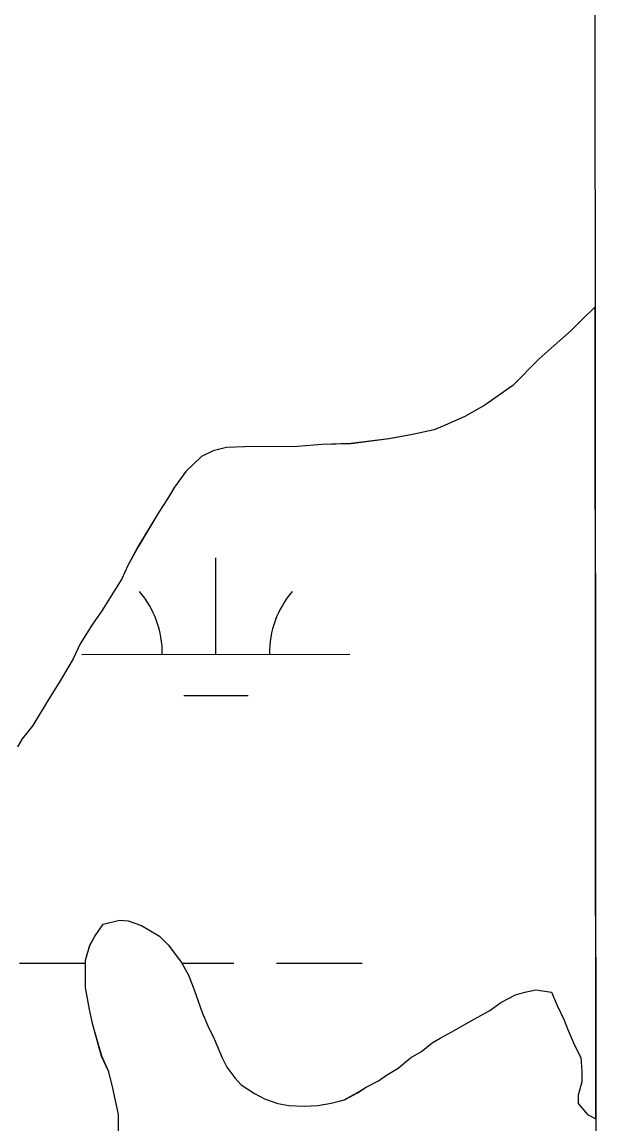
# Model space of a CAD drawing. Extents: x 3279314 to 3317160, y 734079 to 759431.
# Drawn here: x 3314720.7 to 3314940.9, y 745823.1 to 746234.9 of the extents above; entities that cross this region are included whole.
import ezdxf

# ---------------------------------------------------------------- set-up
doc = ezdxf.new("R2010")
doc.units = 0
for name, color, linetype in [('V-GRID-FRAM', 7, 'Continuous'), ('V-SITE-VEGE', 7, 'Continuous'), ('V-TOPO-SHOR', 7, 'Continuous'), ('V-WETL-SWMP', 7, 'Continuous')]:
    doc.layers.add(name, color=color, linetype=linetype)

msp = doc.modelspace()

# ---------------------------------------------------------------- linework, layer by layer
at = {"layer": 'V-GRID-FRAM'}
msp.add_lwpolyline([(3283455.67, 757641.37), (3314923.72, 757657.39), (3314940.91, 739471.92), (3283456.99, 739455.89), (3283455.67, 757641.37)], dxfattribs=at)
at = {"layer": 'V-SITE-VEGE'}
for p, q in [((3314934.62, 746128.4), (3314929.18, 746123.15)), ((3314934.9, 745824.97), (3314934.62, 746128.4)), ((3314929.18, 746123.15), (3314925.7, 746119.62)), ((3314925.7, 746119.62), (3314919.32, 746114.04)), ((3314919.32, 746114.04), (3314913.8, 746109.03)), ((3314913.8, 746109.03), (3314903.95, 746099.04)), ((3314903.95, 746099.04), (3314893.49, 746091.67)), ((3314893.49, 746091.67), (3314885.93, 746087.53)), ((3314877.49, 746083.68), (3314874.58, 746082.49)), ((3314885.93, 746087.53), (3314877.49, 746083.68)), ((3314866.42, 746080.69), (3314857.68, 746079.17)), ((3314874.58, 746082.49), (3314866.42, 746080.69)), ((3314796.99, 746075.83), (3314792.03, 746074.63)), ((3314803.7, 746076.17), (3314796.99, 746075.83)), ((3314823.55, 746076.3), (3314803.7, 746076.17)), ((3314832.59, 746076.95), (3314823.55, 746076.3)), ((3314843.39, 746077.31), (3314832.59, 746076.95)), ((3314857.68, 746079.17), (3314843.39, 746077.31)), ((3314787.67, 746072.55), (3314781.87, 746066.97)), ((3314792.03, 746074.63), (3314787.67, 746072.55)), ((3314781.87, 746066.97), (3314777.53, 746061.1)), ((3314777.53, 746061.1), (3314774.94, 746056.7)), ((3314774.94, 746056.7), (3314771.76, 746051.72)), ((3314771.76, 746051.72), (3314763.97, 746038.82)), ((3314763.97, 746038.82), (3314760.22, 746031.79)), ((3314760.22, 746031.79), (3314757.92, 746026.81)), ((3314757.92, 746026.81), (3314750.42, 746014.79)), ((3314750.42, 746014.79), (3314746.95, 746009.81)), ((3314746.95, 746009.81), (3314742.33, 746002.48)), ((3314742.33, 746002.48), (3314739.74, 745996.91)), ((3314739.74, 745996.91), (3314734.55, 745988.12)), ((3314734.55, 745988.12), (3314730.5, 745981.67)), ((3314730.5, 745981.67), (3314724.73, 745972)), ((3314724.73, 745972), (3314720.68, 745967.01)), ((3314720.68, 745967.01), (3314718.95, 745964.08)), ((3314750.93, 745897.75), (3314757.05, 745899.25)), ((3314757.05, 745899.25), (3314760.27, 745898.98)), ((3314760.27, 745898.98), (3314765.24, 745897.26)), ((3314747.75, 745893.06), (3314750.93, 745897.75)), ((3314765.24, 745897.26), (3314771.98, 745893.22)), ((3314746.02, 745889.83), (3314747.75, 745893.06)), ((3314771.98, 745893.22), (3314775.21, 745890.04)), ((3314775.21, 745890.04), (3314780.22, 745883.36)), ((3314744.31, 745884.28), (3314746.02, 745889.83)), ((3314744.38, 745874.06), (3314744.31, 745884.28)), ((3314780.22, 745883.36), (3314782.88, 745878.41)), ((3314782.88, 745878.41), (3314784.96, 745873.17)), ((3314745.9, 745865.9), (3314744.38, 745874.06)), ((3314784.96, 745873.17), (3314787.94, 745864.73)), ((3314899.41, 745868.42), (3314904.94, 745871.38)), ((3314904.94, 745871.38), (3314908.44, 745872.28)), ((3314908.44, 745872.28), (3314912.52, 745873.18)), ((3314912.52, 745873.18), (3314918.36, 745872.34)), ((3314918.36, 745872.34), (3314920.44, 745867.4)), ((3314747.11, 745860.07), (3314745.9, 745865.9)), ((3314887.21, 745861.04), (3314895.35, 745865.47)), ((3314895.35, 745865.47), (3314899.41, 745868.42)), ((3314920.44, 745867.4), (3314923.1, 745861.87)), ((3314787.94, 745864.73), (3314790.01, 745859.78)), ((3314923.1, 745861.87), (3314924.29, 745858.66)), ((3314750.4, 745848.42), (3314747.11, 745860.07)), ((3314790.01, 745859.78), (3314792.39, 745854.84)), ((3314876.74, 745855.13), (3314882.26, 745858.08)), ((3314882.26, 745858.08), (3314887.21, 745861.04)), ((3314924.29, 745858.66), (3314926.96, 745852.55)), ((3314792.39, 745854.84), (3314795.35, 745847.85)), ((3314869.77, 745850.12), (3314873.83, 745853.35)), ((3314873.83, 745853.35), (3314876.74, 745855.13)), ((3314865.7, 745847.75), (3314869.77, 745850.12)), ((3314926.96, 745852.55), (3314929.33, 745847.9)), ((3314753.06, 745842.6), (3314750.4, 745848.42)), ((3314795.35, 745847.85), (3314797.13, 745844.36)), ((3314861.05, 745843.93), (3314865.7, 745847.75)), ((3314929.33, 745847.9), (3314929.66, 745842.65)), ((3314754.56, 745836.48), (3314753.06, 745842.6)), ((3314797.13, 745844.36), (3314800.07, 745840.3)), ((3314853.79, 745839.21), (3314856.7, 745841.27)), ((3314856.7, 745841.27), (3314861.05, 745843.93)), ((3314929.66, 745842.65), (3314929.68, 745838.85)), ((3314800.07, 745840.3), (3314802.43, 745837.68)), ((3314802.43, 745837.68), (3314807.41, 745834.51)), ((3314845.94, 745834.77), (3314849.14, 745836.84)), ((3314849.14, 745836.84), (3314853.79, 745839.21)), ((3314929.68, 745838.85), (3314928.26, 745833.88)), ((3314756.68, 745826.57), (3314754.56, 745836.48)), ((3314807.41, 745834.51), (3314811.22, 745832.49)), ((3314811.22, 745832.49), (3314816.19, 745830.77)), ((3314841, 745832.11), (3314845.94, 745834.77)), ((3314928.26, 745833.88), (3314928.28, 745830.67)), ((3314816.19, 745830.77), (3314820.29, 745829.93)), ((3314820.29, 745829.93), (3314826.13, 745829.67)), ((3314826.13, 745829.67), (3314831.08, 745830)), ((3314831.08, 745830), (3314836.04, 745830.91)), ((3314836.04, 745830.91), (3314841, 745832.11)), ((3314928.28, 745830.67), (3314931.81, 745826.61)), ((3314756.81, 745807.6), (3314756.68, 745826.57)), ((3314931.81, 745826.61), (3314934.9, 745824.97))]:
    msp.add_line(p, q, dxfattribs=at)
at = {"layer": 'V-TOPO-SHOR'}
for p, q in [((3314934.62, 746128.41), (3314929.17, 746123.15)), ((3314934.62, 746128.41), (3314929.17, 746123.15)), ((3314929.17, 746123.15), (3314925.69, 746119.63)), ((3314929.17, 746123.15), (3314925.69, 746119.63)), ((3314925.69, 746119.63), (3314919.31, 746114.04)), ((3314925.69, 746119.63), (3314919.31, 746114.04)), ((3314919.31, 746114.04), (3314913.8, 746109.04)), ((3314919.31, 746114.04), (3314913.8, 746109.04)), ((3314913.8, 746109.04), (3314903.94, 746099.04)), ((3314913.8, 746109.04), (3314903.94, 746099.04)), ((3314903.94, 746099.04), (3314893.49, 746091.67)), ((3314903.94, 746099.04), (3314893.49, 746091.67)), ((3314893.49, 746091.67), (3314885.93, 746087.53)), ((3314893.49, 746091.67), (3314885.93, 746087.53)), ((3314877.49, 746083.68), (3314874.58, 746082.49)), ((3314877.49, 746083.68), (3314874.58, 746082.49)), ((3314885.93, 746087.53), (3314877.49, 746083.68)), ((3314885.93, 746087.53), (3314877.49, 746083.68)), ((3314866.42, 746080.69), (3314857.67, 746079.17)), ((3314866.42, 746080.69), (3314857.67, 746079.17)), ((3314874.58, 746082.49), (3314866.42, 746080.69)), ((3314874.58, 746082.49), (3314866.42, 746080.69)), ((3314796.98, 746075.83), (3314792.03, 746074.63)), ((3314796.98, 746075.83), (3314792.03, 746074.63)), ((3314803.69, 746076.17), (3314796.98, 746075.83)), ((3314803.69, 746076.17), (3314796.98, 746075.83)), ((3314823.54, 746076.3), (3314803.69, 746076.17)), ((3314823.54, 746076.3), (3314803.69, 746076.17)), ((3314832.59, 746076.95), (3314823.54, 746076.3)), ((3314832.59, 746076.95), (3314823.54, 746076.3)), ((3314843.38, 746077.32), (3314832.59, 746076.95)), ((3314843.38, 746077.32), (3314832.59, 746076.95)), ((3314857.67, 746079.17), (3314843.38, 746077.32)), ((3314857.67, 746079.17), (3314843.38, 746077.32)), ((3314787.66, 746072.55), (3314781.87, 746066.97)), ((3314787.66, 746072.55), (3314781.87, 746066.97)), ((3314792.03, 746074.63), (3314787.66, 746072.55)), ((3314792.03, 746074.63), (3314787.66, 746072.55)), ((3314781.87, 746066.97), (3314777.53, 746061.1)), ((3314781.87, 746066.97), (3314777.53, 746061.1)), ((3314777.53, 746061.1), (3314774.93, 746056.7)), ((3314777.53, 746061.1), (3314774.93, 746056.7)), ((3314774.93, 746056.7), (3314771.75, 746051.72)), ((3314774.93, 746056.7), (3314771.75, 746051.72)), ((3314771.75, 746051.72), (3314763.96, 746038.82)), ((3314771.75, 746051.72), (3314763.96, 746038.82)), ((3314763.96, 746038.82), (3314760.22, 746031.79)), ((3314763.96, 746038.82), (3314760.22, 746031.79)), ((3314760.22, 746031.79), (3314757.92, 746026.81)), ((3314760.22, 746031.79), (3314757.92, 746026.81)), ((3314757.92, 746026.81), (3314750.41, 746014.79)), ((3314757.92, 746026.81), (3314750.41, 746014.79)), ((3314750.41, 746014.79), (3314746.94, 746009.81)), ((3314750.41, 746014.79), (3314746.94, 746009.81)), ((3314746.94, 746009.81), (3314742.32, 746002.48)), ((3314746.94, 746009.81), (3314742.32, 746002.48)), ((3314742.32, 746002.48), (3314739.73, 745996.91)), ((3314742.32, 746002.48), (3314739.73, 745996.91)), ((3314739.73, 745996.91), (3314734.54, 745988.12)), ((3314739.73, 745996.91), (3314734.54, 745988.12)), ((3314734.54, 745988.12), (3314730.5, 745981.67)), ((3314734.54, 745988.12), (3314730.5, 745981.67)), ((3314730.5, 745981.67), (3314724.73, 745972)), ((3314730.5, 745981.67), (3314724.73, 745972)), ((3314724.73, 745972), (3314720.68, 745967.01)), ((3314724.73, 745972), (3314720.68, 745967.01))]:
    msp.add_line(p, q, dxfattribs=at)
at = {"layer": 'V-WETL-SWMP'}
for p, q in [((3314934.62, 746128.41), (3314929.17, 746123.15)), ((3314934.62, 746128.41), (3314929.17, 746123.15)), ((3314934.9, 745824.97), (3314934.62, 746128.41)), ((3314934.9, 745824.97), (3314934.62, 746128.41)), ((3314929.17, 746123.15), (3314925.69, 746119.63)), ((3314929.17, 746123.15), (3314925.69, 746119.63)), ((3314925.69, 746119.63), (3314919.31, 746114.04)), ((3314925.69, 746119.63), (3314919.31, 746114.04)), ((3314919.31, 746114.04), (3314913.8, 746109.04)), ((3314919.31, 746114.04), (3314913.8, 746109.04)), ((3314913.8, 746109.04), (3314903.94, 746099.04)), ((3314913.8, 746109.04), (3314903.94, 746099.04)), ((3314903.94, 746099.04), (3314893.49, 746091.67)), ((3314903.94, 746099.04), (3314893.49, 746091.67)), ((3314893.49, 746091.67), (3314885.93, 746087.53)), ((3314893.49, 746091.67), (3314885.93, 746087.53)), ((3314877.49, 746083.68), (3314874.58, 746082.49)), ((3314877.49, 746083.68), (3314874.58, 746082.49)), ((3314885.93, 746087.53), (3314877.49, 746083.68)), ((3314885.93, 746087.53), (3314877.49, 746083.68)), ((3314866.42, 746080.69), (3314857.67, 746079.17)), ((3314866.42, 746080.69), (3314857.67, 746079.17)), ((3314874.58, 746082.49), (3314866.42, 746080.69)), ((3314874.58, 746082.49), (3314866.42, 746080.69)), ((3314796.98, 746075.83), (3314792.03, 746074.63)), ((3314796.98, 746075.83), (3314792.03, 746074.63)), ((3314803.69, 746076.17), (3314796.98, 746075.83)), ((3314803.69, 746076.17), (3314796.98, 746075.83)), ((3314823.54, 746076.3), (3314803.69, 746076.17)), ((3314823.54, 746076.3), (3314803.69, 746076.17)), ((3314832.59, 746076.95), (3314823.54, 746076.3)), ((3314832.59, 746076.95), (3314823.54, 746076.3)), ((3314843.38, 746077.32), (3314832.59, 746076.95)), ((3314843.38, 746077.32), (3314832.59, 746076.95)), ((3314857.67, 746079.17), (3314843.38, 746077.32)), ((3314857.67, 746079.17), (3314843.38, 746077.32)), ((3314787.66, 746072.55), (3314781.87, 746066.97)), ((3314787.66, 746072.55), (3314781.87, 746066.97)), ((3314792.03, 746074.63), (3314787.66, 746072.55)), ((3314792.03, 746074.63), (3314787.66, 746072.55)), ((3314781.87, 746066.97), (3314777.53, 746061.1)), ((3314781.87, 746066.97), (3314777.53, 746061.1)), ((3314777.53, 746061.1), (3314774.93, 746056.7)), ((3314777.53, 746061.1), (3314774.93, 746056.7)), ((3314774.93, 746056.7), (3314771.75, 746051.72)), ((3314774.93, 746056.7), (3314771.75, 746051.72)), ((3314771.75, 746051.72), (3314763.96, 746038.82)), ((3314771.75, 746051.72), (3314763.96, 746038.82)), ((3314763.96, 746038.82), (3314760.22, 746031.79)), ((3314763.96, 746038.82), (3314760.22, 746031.79)), ((3314793.04, 745998.59), (3314793.02, 746034.59)), ((3314760.22, 746031.79), (3314757.92, 746026.81)), ((3314760.22, 746031.79), (3314757.92, 746026.81)), ((3314757.92, 746026.81), (3314750.41, 746014.79)), ((3314757.92, 746026.81), (3314750.41, 746014.79)), ((3314750.41, 746014.79), (3314746.94, 746009.81)), ((3314750.41, 746014.79), (3314746.94, 746009.81)), ((3314746.94, 746009.81), (3314742.32, 746002.48)), ((3314746.94, 746009.81), (3314742.32, 746002.48)), ((3314742.32, 746002.48), (3314739.73, 745996.91)), ((3314742.32, 746002.48), (3314739.73, 745996.91)), ((3314743.04, 745998.57), (3314843.04, 745998.62)), ((3314739.73, 745996.91), (3314734.54, 745988.12)), ((3314739.73, 745996.91), (3314734.54, 745988.12)), ((3314734.54, 745988.12), (3314730.5, 745981.67)), ((3314734.54, 745988.12), (3314730.5, 745981.67)), ((3314730.5, 745981.67), (3314724.73, 745972)), ((3314730.5, 745981.67), (3314724.73, 745972)), ((3314781.05, 745983.16), (3314805.05, 745983.17)), ((3314724.73, 745972), (3314720.68, 745967.01)), ((3314724.73, 745972), (3314720.68, 745967.01)), ((3314750.93, 745897.75), (3314757.05, 745899.25)), ((3314750.93, 745897.75), (3314757.05, 745899.25)), ((3314757.05, 745899.25), (3314760.26, 745898.98)), ((3314757.05, 745899.25), (3314760.26, 745898.98)), ((3314760.26, 745898.98), (3314765.23, 745897.27)), ((3314760.26, 745898.98), (3314765.23, 745897.27)), ((3314747.75, 745893.06), (3314750.93, 745897.75)), ((3314747.75, 745893.06), (3314750.93, 745897.75)), ((3314765.23, 745897.27), (3314771.97, 745893.23)), ((3314765.23, 745897.27), (3314771.97, 745893.23)), ((3314746.02, 745889.84), (3314747.75, 745893.06)), ((3314746.02, 745889.84), (3314747.75, 745893.06)), ((3314771.97, 745893.23), (3314775.21, 745890.04)), ((3314771.97, 745893.23), (3314775.21, 745890.04)), ((3314775.21, 745890.04), (3314780.22, 745883.36)), ((3314775.21, 745890.04), (3314780.22, 745883.36)), ((3314744.31, 745884.28), (3314746.02, 745889.84)), ((3314744.31, 745884.28), (3314746.02, 745889.84)), ((3314719.69, 745883.12), (3314744.31, 745883.14)), ((3314744.38, 745874.06), (3314744.31, 745884.28)), ((3314744.38, 745874.06), (3314744.31, 745884.28)), ((3314780.22, 745883.36), (3314782.88, 745878.41)), ((3314780.22, 745883.36), (3314782.88, 745878.41)), ((3314780.33, 745883.15), (3314799.69, 745883.16)), ((3314815.69, 745883.17), (3314847.69, 745883.19)), ((3314782.88, 745878.41), (3314784.96, 745873.17)), ((3314782.88, 745878.41), (3314784.96, 745873.17)), ((3314745.89, 745865.9), (3314744.38, 745874.06)), ((3314745.89, 745865.9), (3314744.38, 745874.06)), ((3314784.96, 745873.17), (3314787.93, 745864.73)), ((3314784.96, 745873.17), (3314787.93, 745864.73)), ((3314899.41, 745868.42), (3314904.93, 745871.38)), ((3314899.41, 745868.42), (3314904.93, 745871.38)), ((3314904.93, 745871.38), (3314908.43, 745872.28)), ((3314904.93, 745871.38), (3314908.43, 745872.28)), ((3314908.43, 745872.28), (3314912.51, 745873.18)), ((3314908.43, 745872.28), (3314912.51, 745873.18)), ((3314912.51, 745873.18), (3314918.35, 745872.35)), ((3314912.51, 745873.18), (3314918.35, 745872.35)), ((3314918.35, 745872.35), (3314920.43, 745867.4)), ((3314918.35, 745872.35), (3314920.43, 745867.4)), ((3314747.1, 745860.07), (3314745.89, 745865.9)), ((3314747.1, 745860.07), (3314745.89, 745865.9)), ((3314887.2, 745861.04), (3314895.34, 745865.47)), ((3314887.2, 745861.04), (3314895.34, 745865.47)), ((3314895.34, 745865.47), (3314899.41, 745868.42)), ((3314895.34, 745865.47), (3314899.41, 745868.42)), ((3314920.43, 745867.4), (3314923.1, 745861.87)), ((3314920.43, 745867.4), (3314923.1, 745861.87)), ((3314787.93, 745864.73), (3314790.01, 745859.78)), ((3314787.93, 745864.73), (3314790.01, 745859.78)), ((3314923.1, 745861.87), (3314924.29, 745858.67)), ((3314923.1, 745861.87), (3314924.29, 745858.67)), ((3314750.39, 745848.42), (3314747.1, 745860.07)), ((3314750.39, 745848.42), (3314747.1, 745860.07)), ((3314790.01, 745859.78), (3314792.38, 745854.84)), ((3314790.01, 745859.78), (3314792.38, 745854.84)), ((3314876.73, 745855.13), (3314882.26, 745858.09)), ((3314876.73, 745855.13), (3314882.26, 745858.09)), ((3314882.26, 745858.09), (3314887.2, 745861.04)), ((3314882.26, 745858.09), (3314887.2, 745861.04)), ((3314924.29, 745858.67), (3314926.96, 745852.56)), ((3314924.29, 745858.67), (3314926.96, 745852.56)), ((3314792.38, 745854.84), (3314795.35, 745847.85)), ((3314792.38, 745854.84), (3314795.35, 745847.85)), ((3314869.76, 745850.12), (3314873.83, 745853.36)), ((3314869.76, 745850.12), (3314873.83, 745853.36)), ((3314873.83, 745853.36), (3314876.73, 745855.13)), ((3314873.83, 745853.36), (3314876.73, 745855.13)), ((3314865.69, 745847.75), (3314869.76, 745850.12)), ((3314865.69, 745847.75), (3314869.76, 745850.12)), ((3314926.96, 745852.56), (3314929.32, 745847.9)), ((3314926.96, 745852.56), (3314929.32, 745847.9)), ((3314753.06, 745842.6), (3314750.39, 745848.42)), ((3314753.06, 745842.6), (3314750.39, 745848.42)), ((3314795.35, 745847.85), (3314797.12, 745844.36)), ((3314795.35, 745847.85), (3314797.12, 745844.36)), ((3314861.05, 745843.93), (3314865.69, 745847.75)), ((3314861.05, 745843.93), (3314865.69, 745847.75)), ((3314929.32, 745847.9), (3314929.65, 745842.65)), ((3314929.32, 745847.9), (3314929.65, 745842.65)), ((3314754.56, 745836.48), (3314753.06, 745842.6)), ((3314754.56, 745836.48), (3314753.06, 745842.6)), ((3314797.12, 745844.36), (3314800.07, 745840.3)), ((3314797.12, 745844.36), (3314800.07, 745840.3)), ((3314853.78, 745839.21), (3314856.69, 745841.27)), ((3314853.78, 745839.21), (3314856.69, 745841.27)), ((3314856.69, 745841.27), (3314861.05, 745843.93)), ((3314856.69, 745841.27), (3314861.05, 745843.93)), ((3314929.65, 745842.65), (3314929.68, 745838.86)), ((3314929.65, 745842.65), (3314929.68, 745838.86)), ((3314800.07, 745840.3), (3314802.42, 745837.69)), ((3314800.07, 745840.3), (3314802.42, 745837.69)), ((3314802.42, 745837.69), (3314807.41, 745834.51)), ((3314802.42, 745837.69), (3314807.41, 745834.51)), ((3314845.93, 745834.78), (3314849.13, 745836.84)), ((3314845.93, 745834.78), (3314849.13, 745836.84)), ((3314849.13, 745836.84), (3314853.78, 745839.21)), ((3314849.13, 745836.84), (3314853.78, 745839.21)), ((3314929.68, 745838.86), (3314928.25, 745833.88)), ((3314929.68, 745838.86), (3314928.25, 745833.88)), ((3314756.67, 745826.57), (3314754.56, 745836.48)), ((3314756.67, 745826.57), (3314754.56, 745836.48)), ((3314807.41, 745834.51), (3314811.22, 745832.49)), ((3314807.41, 745834.51), (3314811.22, 745832.49)), ((3314811.22, 745832.49), (3314816.19, 745830.78)), ((3314811.22, 745832.49), (3314816.19, 745830.78)), ((3314840.99, 745832.11), (3314845.93, 745834.78)), ((3314840.99, 745832.11), (3314845.93, 745834.78)), ((3314928.25, 745833.88), (3314928.27, 745830.67)), ((3314928.25, 745833.88), (3314928.27, 745830.67)), ((3314816.19, 745830.78), (3314820.28, 745829.93)), ((3314816.19, 745830.78), (3314820.28, 745829.93)), ((3314820.28, 745829.93), (3314826.12, 745829.68)), ((3314820.28, 745829.93), (3314826.12, 745829.68)), ((3314826.12, 745829.68), (3314831.08, 745830)), ((3314826.12, 745829.68), (3314831.08, 745830)), ((3314831.08, 745830), (3314836.04, 745830.91)), ((3314831.08, 745830), (3314836.04, 745830.91)), ((3314836.04, 745830.91), (3314840.99, 745832.11)), ((3314836.04, 745830.91), (3314840.99, 745832.11)), ((3314928.27, 745830.67), (3314931.81, 745826.61)), ((3314928.27, 745830.67), (3314931.81, 745826.61)), ((3314756.8, 745807.6), (3314756.67, 745826.57)), ((3314756.8, 745807.6), (3314756.67, 745826.57)), ((3314931.81, 745826.61), (3314934.9, 745824.97)), ((3314931.81, 745826.61), (3314934.9, 745824.97))]:
    msp.add_line(p, q, dxfattribs=at)
for centre, start, end in [((3314737.79, 745999.04), 359.2573, 40.801), ((3314848.28, 745999.1), 139.2573, 180.801)]:
    msp.add_arc(centre, 35.25, start, end, dxfattribs=at)

doc.saveas('drawing.dxf')
